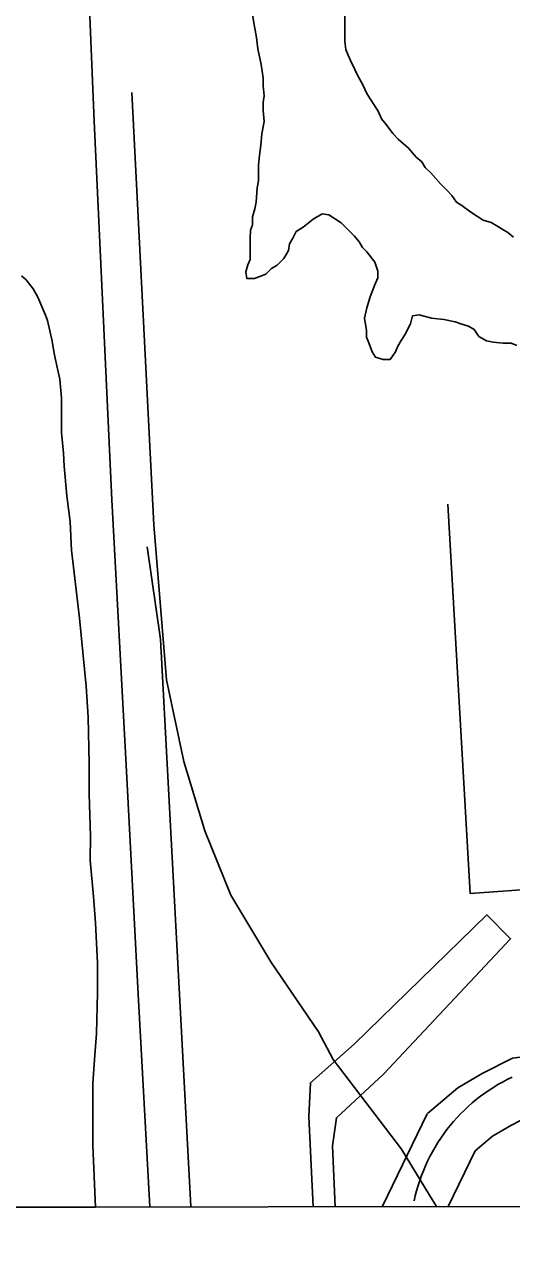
# Model space of a CAD drawing. Extents: x 3313442 to 3351311, y 721974 to 747360.
# Drawn here: x 3329933 to 3330179, y 727351 to 727968 of the extents above; entities that cross this region are included whole.
import ezdxf

# ---------------------------------------------------------------- set-up
doc = ezdxf.new("R2010")
doc.units = 0
for name, color, linetype in [('V-GRID-FRAM', 7, 'Continuous'), ('V-RAIL-TRAK', 7, 'Continuous'), ('V-ROAD-CNTR', 7, 'Continuous'), ('V-SITE-VEGE', 7, 'Continuous'), ('V-TOPO-SHOR', 7, 'Continuous'), ('V-UTIL-LINE', 7, 'Continuous')]:
    doc.layers.add(name, color=color, linetype=linetype)

msp = doc.modelspace()

# ---------------------------------------------------------------- linework, layer by layer
at = {"layer": 'V-GRID-FRAM'}
msp.add_lwpolyline([(3317558.4, 745536.29), (3349036.99, 745582.07), (3349071.38, 727396.82), (3317576.91, 727351.01), (3317558.4, 745536.29)], dxfattribs=at)
at = {"layer": 'V-RAIL-TRAK'}
msp.add_line((3329998.38, 727714.46), (3329987.18, 727933.31), dxfattribs=at)
for points in [[(3329990.37, 727476.75), (3329984.27, 727592.8), (3329977.03, 727727.18), (3329968.19, 727918.79), (3329965.61, 727980.33)], [(3329998.38, 727714.46), (3330004.7, 727636.04), (3330013.49, 727594.56), (3330024.09, 727559.49), (3330037.2, 727526.93), (3330057.46, 727493.26), (3330081.64, 727457.8), (3330089.14, 727443.8)], [(3330016.97, 727369.27), (3330001.74, 727656.65), (3329994.92, 727703.26)], [(3329996.29, 727369.07), (3329990.37, 727476.75)], [(3330089.14, 727443.8), (3330123.65, 727398.29), (3330137.87, 727375.01), (3330141.36, 727369.28)]]:
    msp.add_lwpolyline(points, dxfattribs=at)
at = {"layer": 'V-ROAD-CNTR'}
for p, q in [((3330136.65, 727416.15), (3330114.01, 727369.55)), ((3330148.81, 727406.85), (3330148.75, 727406.8)), ((3330160.92, 727397.45), (3330147.23, 727369.29))]:
    msp.add_line(p, q, dxfattribs=at)
for points in [[(3330544.82, 727516.38), (3330518, 727487.66), (3330507.09, 727477.76), (3330492.58, 727469.36), (3330480.85, 727465.4), (3330455.49, 727462.53), (3330381.83, 727459.93), (3330322.61, 727455.83), (3330227.02, 727449.36), (3330199.43, 727446.92), (3330179.75, 727444.47), (3330164.43, 727436.66), (3330152.19, 727429.38), (3330136.81, 727416.35)], [(3330543.62, 727471.14), (3330539.08, 727466.28), (3330524.89, 727453.4), (3330505.02, 727441.9), (3330487.41, 727435.95), (3330457.71, 727432.58), (3330383.4, 727429.97), (3330324.66, 727425.9), (3330229.35, 727419.45), (3330202.6, 727417.08), (3330188.68, 727415.35), (3330178.93, 727410.38), (3330169.68, 727404.87), (3330160.92, 727397.45)], [(3330130.06, 727372.11), (3330130.64, 727374.71), (3330131.3, 727377.3), (3330132.03, 727379.87), (3330132.85, 727382.41), (3330133.74, 727384.93), (3330134.7, 727387.42), (3330135.74, 727389.88), (3330136.85, 727392.3), (3330138.03, 727394.7), (3330139.29, 727397.05), (3330140.61, 727399.37), (3330142.01, 727401.65), (3330143.47, 727403.88), (3330145, 727406.07), (3330146.59, 727408.21), (3330148.24, 727410.31), (3330149.96, 727412.35), (3330151.74, 727414.34), (3330153.58, 727416.28), (3330155.47, 727418.16), (3330157.42, 727419.98), (3330159.43, 727421.75), (3330161.48, 727423.45), (3330163.59, 727425.09), (3330165.74, 727426.67), (3330167.94, 727428.18), (3330170.19, 727429.62), (3330172.47, 727431), (3330174.8, 727432.31), (3330177.17, 727433.55), (3330179.57, 727434.71)]]:
    msp.add_lwpolyline(points, dxfattribs=at)
at = {"layer": 'V-SITE-VEGE'}
for p, q in [((3329931.35, 727840.55), (3329933.78, 727838.45)), ((3329933.78, 727838.45), (3329937.24, 727833.92)), ((3329937.24, 727833.92), (3329939.66, 727829.73)), ((3329939.66, 727829.73), (3329943.46, 727820.67)), ((3329943.46, 727820.67), (3329944.49, 727817.89)), ((3329944.49, 727817.89), (3329946.89, 727807.44)), ((3329946.89, 727807.44), (3329947.92, 727801.17)), ((3329947.92, 727801.17), (3329949.63, 727793.51)), ((3329949.63, 727793.51), (3329950.66, 727788.29)), ((3329950.66, 727788.29), (3329951.67, 727778.54)), ((3329951.67, 727778.54), (3329951.61, 727761.15)), ((3329951.61, 727761.15), (3329952.61, 727750.7)), ((3329952.61, 727750.7), (3329952.94, 727744.09)), ((3329952.94, 727744.09), (3329954.28, 727729.13)), ((3329954.28, 727729.13), (3329955.97, 727715.9)), ((3329955.97, 727715.9), (3329956.62, 727701.63)), ((3329956.62, 727701.63), (3329960.68, 727667.17)), ((3329960.68, 727667.17), (3329964.04, 727632.71)), ((3329964.04, 727632.71), (3329965.03, 727617.05)), ((3329965.03, 727617.05), (3329965.65, 727593.39)), ((3329965.65, 727593.39), (3329965.59, 727578.08)), ((3329965.59, 727578.08), (3329966.22, 727556.85)), ((3329966.22, 727556.85), (3329966.17, 727544.67)), ((3329966.17, 727544.67), (3329967.85, 727526.23)), ((3329967.85, 727526.23), (3329968.85, 727513)), ((3329968.85, 727513), (3329969.82, 727492.47)), ((3329969.82, 727492.47), (3329969.77, 727477.51)), ((3329969.77, 727477.51), (3329969.35, 727456.98)), ((3329969.35, 727456.98), (3329968.26, 727443.76)), ((3329968.26, 727443.76), (3329967.52, 727431.59)), ((3329967.52, 727431.59), (3329967.42, 727400.27)), ((3329967.42, 727400.27), (3329968.75, 727369.03)), ((3329968.75, 727369.03), (3329922, 727368.96))]:
    msp.add_line(p, q, dxfattribs=at)
at = {"layer": 'V-TOPO-SHOR'}
for points in [[(3330048.1, 727973.67), (3330049.21, 727966.86), (3330050.32, 727961.18), (3330050.87, 727955.5), (3330052.55, 727947.56), (3330053.66, 727940.74), (3330053.64, 727936.77), (3330054.19, 727931.67), (3330053.61, 727928.26), (3330053.6, 727924.29), (3330054.15, 727918.62), (3330052.99, 727912.38), (3330052.4, 727906.71), (3330051.82, 727901.6), (3330051.23, 727896.5), (3330051.22, 727891.96), (3330051.21, 727888.56), (3330050.63, 727885.16), (3330050.04, 727877.78), (3330049.46, 727874.38), (3330048.31, 727870.41), (3330048.29, 727866.44)], [(3330180.31, 727860.15), (3330177.48, 727862.42), (3330174.65, 727864.14), (3330171.82, 727865.85), (3330168.98, 727867.56), (3330165.02, 727868.71), (3330158.79, 727872.7), (3330154.26, 727876.12), (3330151.43, 727877.83), (3330149.18, 727881.24), (3330146.91, 727883.52), (3330143.52, 727886.94), (3330138.44, 727892.63), (3330135.61, 727895.47), (3330133.92, 727898.32), (3330131.09, 727900.59), (3330127.13, 727905.15), (3330122.04, 727909.7), (3330119.22, 727912.55), (3330115.83, 727917.1), (3330113.57, 727919.95), (3330111.88, 727923.92), (3330109.62, 727927.33), (3330106.24, 727932.45), (3330103.98, 727937.57), (3330101.73, 727941.55), (3330100.04, 727944.95), (3330097.78, 727949.5), (3330096.66, 727952.34), (3330095.54, 727955.18), (3330094.98, 727959.16), (3330095, 727963.69), (3330095.01, 727967.1), (3330095.03, 727972.77)], [(3330048.29, 727866.44), (3330047.15, 727863.61), (3330047.14, 727859.64), (3330047.12, 727856.23), (3330047.11, 727852.83), (3330047.1, 727848.86), (3330045.96, 727846.03), (3330044.81, 727842.62), (3330045.36, 727839.22), (3330049.33, 727839.21), (3330055.02, 727841.45), (3330057.86, 727844.28), (3330060.71, 727845.97), (3330064.12, 727849.37), (3330066.4, 727853.33), (3330066.98, 727856.73), (3330068.7, 727859.56), (3330070.41, 727862.96), (3330073.82, 727865.22), (3330078.94, 727869.17), (3330083.49, 727871.99), (3330086.89, 727871.42), (3330093.12, 727867.42), (3330096.51, 727864.01), (3330099.9, 727860.59), (3330102.16, 727857.74), (3330103.85, 727854.9), (3330106.12, 727852.63), (3330110.07, 727847.51), (3330111.75, 727842.96), (3330111.74, 727839.56), (3330110.03, 727835.59), (3330107.74, 727829.93), (3330106.02, 727824.26), (3330104.87, 727819.16), (3330105.98, 727812.91), (3330105.97, 727809.51)], [(3330105.97, 727809.51), (3330107.09, 727806.67), (3330108.78, 727802.12), (3330110.47, 727799.28), (3330114.44, 727798.13), (3330117.84, 727798.12), (3330120.69, 727802.08), (3330121.84, 727804.92), (3330123.55, 727807.75), (3330125.26, 727810.58), (3330128.12, 727816.24), (3330129.26, 727820.21), (3330132.67, 727820.76), (3330138.91, 727819.04), (3330145.14, 727818.45), (3330150.81, 727817.3), (3330153.65, 727816.15), (3330157.61, 727815.01), (3330160.44, 727813.29), (3330162.7, 727809.88), (3330166.66, 727807.6), (3330170.07, 727807.02), (3330175.17, 727806.43), (3330179.14, 727806.42), (3330181.98, 727805.28)]]:
    msp.add_lwpolyline(points, dxfattribs=at)
at = {"layer": 'V-UTIL-LINE'}
for points in [[(3330584.92, 727369.93), (3330579.73, 727441.09), (3330551.3, 727438.03), (3330550.37, 727444.67), (3330447.71, 727441.55), (3330447.47, 727461.13), (3330482.21, 727462.59), (3330481.31, 727474.59), (3330499.63, 727476.74), (3330497.01, 727539.6), (3330473.31, 727538.42), (3330472.14, 727471.78), (3330197.95, 727459.78), (3330195.98, 727530.53), (3330158.38, 727527.82), (3330147.06, 727724.94)], [(3330090.01, 727369.21), (3330088.78, 727400.02), (3330090.72, 727414.22), (3330114.48, 727436.25), (3330178.84, 727504.88), (3330166.88, 727516.92), (3330099.69, 727451.46), (3330077.52, 727431.95), (3330076.83, 727414.9), (3330078.96, 727369.19)]]:
    msp.add_lwpolyline(points, dxfattribs=at)

doc.saveas('drawing.dxf')
